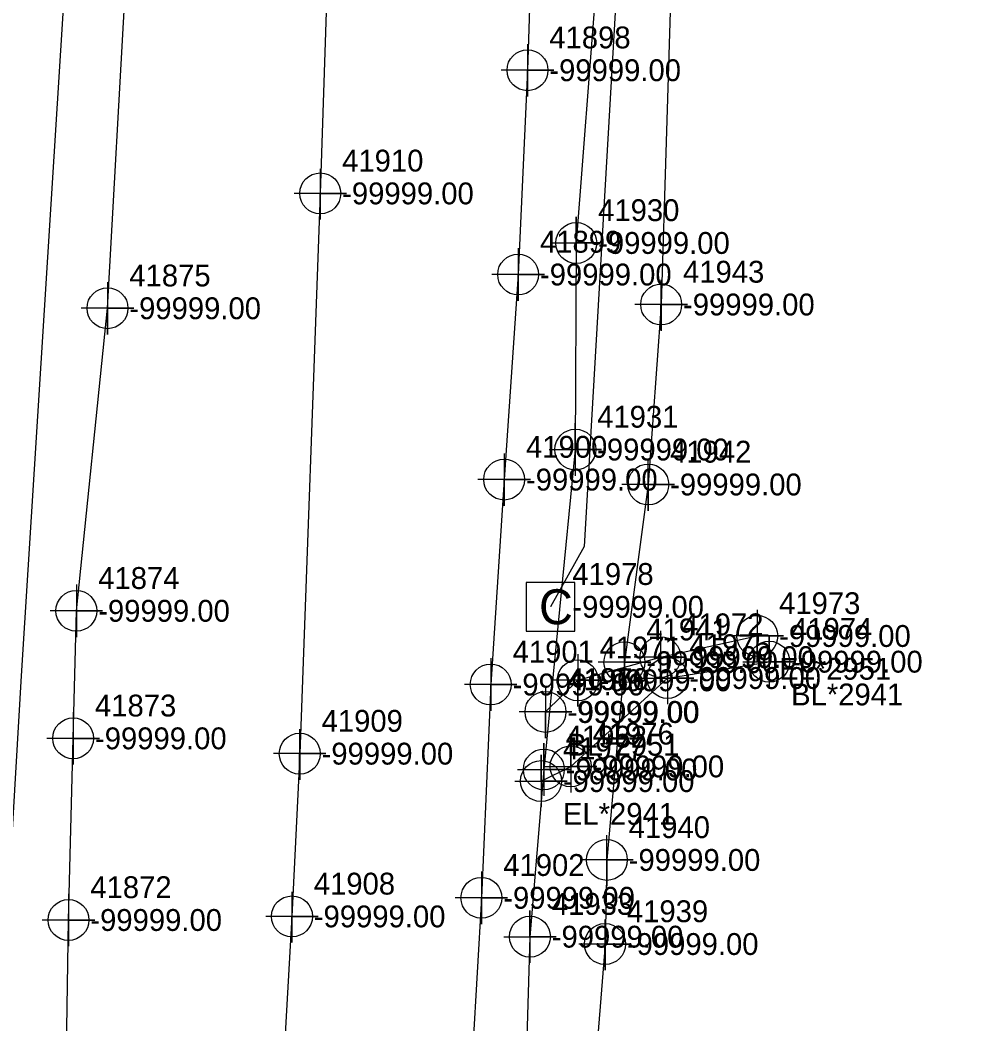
# Model space of a CAD drawing. Extents: x 2083698 to 2094313, y 743246 to 752873.
# Drawn here: x 2093668.5 to 2093777, y 745355.6 to 745470.4 of the extents above; entities that cross this region are included whole.
import ezdxf

# ---------------------------------------------------------------- set-up
doc = ezdxf.new("R2010")
doc.units = 0
for name, color, linetype in [('COGO Default Chain', 7, 'Continuous'), ('COGO Default Curve', 7, 'Continuous'), ('COGO Default Point Number', 7, 'Continuous'), ('Exist Property Iron Pin Leader', 7, 'Continuous'), ('Exist Property Iron Pin Text', 7, 'Continuous'), ('Exist Property Line', 7, 'Continuous'), ('Exist Property Monument Leader', 7, 'Continuous'), ('Exist Property Monument Text', 7, 'Continuous'), ('Exist Right of Way Easement Line', 7, 'Continuous'), ('Exist Right of Way Line', 7, 'Continuous'), ('Exist Right of Way Line Leader', 7, 'Continuous'), ('Exist Right of Way Line Text', 7, 'Continuous'), ('Exist Utilities Gas UG Line SUE LOS B', 7, 'Continuous'), ('Exist Utilities Power Joint Use Telephone Cogo Elevation', 7, 'Continuous'), ('Exist Utilities Power Joint Use Telephone Cogo Number', 7, 'Continuous'), ('Exist Utilities Power UG Cable SUE LOS B', 7, 'Continuous'), ('Exist Utilities Telephone UG Conduit SUE LOS B', 7, 'Continuous'), ('Exist Utilities Telephone UG Conduit SUE LOS D', 7, 'Continuous'), ('Exist Utilities TV Pedestal CELL', 7, 'Continuous'), ('Exist Utilities TV Pedestal Cogo Elevation', 7, 'Continuous'), ('Exist Utilities TV Pedestal Cogo Number', 7, 'Continuous'), ('Exist Utilities TV UG Cable SUE LOS C', 7, 'Continuous'), ('Exist Utilities Water UG Line SUE LOS B', 7, 'Continuous'), ('Old_Level_20', 7, 'Continuous'), ('Scratch_Level_2', 7, 'Continuous')]:
    doc.layers.add(name, color=color, linetype=linetype)

msp = doc.modelspace()

# ---------------------------------------------------------------- linework, layer by layer
at = {"layer": 'COGO Default Curve'}
for points in [[(2093729.16, 745444.92), (2093735.16, 745444.92), (2093732.16, 745444.92), (2093732.16, 745447.92), (2093732.16, 745441.92)], [(2093729.05, 745421.29), (2093735.05, 745421.29), (2093732.05, 745421.29), (2093732.05, 745424.29), (2093732.05, 745418.29)], [(2093751.23, 745397.02), (2093757.23, 745397.02), (2093754.23, 745397.02), (2093754.23, 745400.02), (2093754.23, 745394.02)], [(2093739.59, 745395.15), (2093745.59, 745395.15), (2093742.59, 745395.15), (2093742.59, 745398.15), (2093742.59, 745392.15)], [(2093728.52, 745385.04), (2093734.52, 745385.04), (2093731.52, 745385.04), (2093731.52, 745388.04), (2093731.52, 745382.04)], [(2093725.45, 745384.69), (2093731.45, 745384.69), (2093728.45, 745384.69), (2093728.45, 745387.69), (2093728.45, 745381.69)], [(2093725.13, 745383.36), (2093731.13, 745383.36), (2093728.13, 745383.36), (2093728.13, 745386.36), (2093728.13, 745380.36)], [(2093723.86, 745365.56), (2093729.86, 745365.56), (2093726.86, 745365.56), (2093726.86, 745368.56), (2093726.86, 745362.56)]]:
    msp.add_lwpolyline(points, dxfattribs=at)
for centre in [(2093732.16, 745444.92), (2093732.05, 745421.29), (2093754.23, 745397.02), (2093742.59, 745395.15), (2093728.45, 745384.69), (2093731.52, 745385.04), (2093728.13, 745383.36), (2093726.86, 745365.56)]:
    msp.add_circle(centre, 2.34, dxfattribs=at)
at = {"layer": 'COGO Default Point Number'}
for points in [[(2093726.58, 745467.68), (2093726.58, 745461.68), (2093726.58, 745464.68), (2093729.58, 745464.68), (2093723.58, 745464.68)], [(2093725.51, 745444.31), (2093725.51, 745438.31), (2093725.51, 745441.31), (2093728.51, 745441.31), (2093722.51, 745441.31)], [(2093678.54, 745440.45), (2093678.54, 745434.45), (2093678.54, 745437.45), (2093681.54, 745437.45), (2093675.54, 745437.45)], [(2093723.91, 745420.85), (2093723.91, 745414.85), (2093723.91, 745417.85), (2093726.91, 745417.85), (2093720.91, 745417.85)], [(2093674.98, 745405.84), (2093674.98, 745399.84), (2093674.98, 745402.84), (2093677.98, 745402.84), (2093671.98, 745402.84)], [(2093722.38, 745397.41), (2093722.38, 745391.41), (2093722.38, 745394.41), (2093725.38, 745394.41), (2093719.38, 745394.41)], [(2093674.61, 745391.25), (2093674.61, 745385.25), (2093674.61, 745388.25), (2093677.61, 745388.25), (2093671.61, 745388.25)], [(2093721.31, 745373.01), (2093721.31, 745367.01), (2093721.31, 745370.01), (2093724.31, 745370.01), (2093718.31, 745370.01)], [(2093674.08, 745370.47), (2093674.08, 745364.47), (2093674.08, 745367.47), (2093677.08, 745367.47), (2093671.08, 745367.47)]]:
    msp.add_lwpolyline(points, dxfattribs=at)
for centre in [(2093726.58, 745464.68), (2093725.51, 745441.31), (2093678.54, 745437.45), (2093723.91, 745417.85), (2093674.98, 745402.84), (2093722.38, 745394.41), (2093674.61, 745388.25), (2093721.31, 745370.01), (2093674.08, 745367.47)]:
    msp.add_circle(centre, 2.34, dxfattribs=at)
at = {"layer": 'Exist Property Iron Pin Text'}
for points in [[(2093752.86, 745402.96), (2093752.86, 745396.96), (2093752.86, 745399.96), (2093755.86, 745399.96), (2093749.86, 745399.96)], [(2093741.78, 745400.54), (2093741.78, 745394.54), (2093741.78, 745397.54), (2093744.78, 745397.54), (2093738.78, 745397.54)], [(2093732.33, 745397.89), (2093732.33, 745391.89), (2093732.33, 745394.89), (2093735.33, 745394.89), (2093729.33, 745394.89)], [(2093728.64, 745394.27), (2093728.64, 745388.27), (2093728.64, 745391.27), (2093731.64, 745391.27), (2093725.64, 745391.27)]]:
    msp.add_lwpolyline(points, dxfattribs=at)
for centre in [(2093752.86, 745399.96), (2093741.78, 745397.54), (2093732.33, 745394.89), (2093728.64, 745391.27)]:
    msp.add_circle(centre, 2.34, dxfattribs=at)
at = {"layer": 'Exist Right of Way Line Text'}
for points in [[(2093702.85, 745453.4), (2093702.88, 745447.59), (2093702.86, 745450.59), (2093705.88, 745450.59), (2093699.88, 745450.59)], [(2093741.84, 745440.69), (2093741.87, 745434.88), (2093741.85, 745437.88), (2093744.87, 745437.88), (2093738.87, 745437.88)], [(2093740.36, 745420.11), (2093740.39, 745414.29), (2093740.38, 745417.29), (2093743.39, 745417.29), (2093737.39, 745417.29)], [(2093737.64, 745399.78), (2093737.67, 745393.96), (2093737.66, 745396.96), (2093740.67, 745396.96), (2093734.67, 745396.96)], [(2093700.5, 745389.31), (2093700.53, 745383.5), (2093700.51, 745386.5), (2093703.53, 745386.5), (2093697.53, 745386.5)], [(2093735.62, 745377.16), (2093735.66, 745371.34), (2093735.64, 745374.34), (2093738.66, 745374.34), (2093732.66, 745374.34)], [(2093699.61, 745370.69), (2093699.64, 745364.88), (2093699.62, 745367.88), (2093702.64, 745367.88), (2093696.64, 745367.88)], [(2093735.42, 745367.54), (2093735.45, 745361.72), (2093735.43, 745364.72), (2093738.45, 745364.72), (2093732.45, 745364.72)]]:
    msp.add_lwpolyline(points, dxfattribs=at)
for centre in [(2093702.88, 745450.59), (2093741.87, 745437.88), (2093740.39, 745417.29), (2093737.67, 745396.96), (2093700.53, 745386.5), (2093735.66, 745374.34), (2093699.64, 745367.88), (2093735.45, 745364.72)]:
    msp.add_circle(centre, 2.34, dxfattribs=at)
at = {"layer": 'Exist Utilities Gas UG Line SUE LOS B'}
for points in [[(2093749.19, 745718.92), (2093747.98, 745700.79), (2093746.7, 745677.53), (2093745.52, 745650.78), (2093744.35, 745627.53), (2093741.95, 745593.49), (2093740.23, 745570.15), (2093738.17, 745546.28), (2093738.18, 745523.76), (2093736.01, 745499.49), (2093734.39, 745474.11), (2093732.16, 745444.92), (2093732.05, 745421.29), (2093728.45, 745384.69), (2093726.86, 745365.56), (2093725.62, 745324.53), (2093725.02, 745284.5)], [(2093728.13, 745383.36), (2093731.52, 745385.04), (2093742.59, 745395.15), (2093754.23, 745397.02)]]:
    msp.add_lwpolyline(points, dxfattribs=at)
at = {"layer": 'Exist Utilities Power UG Cable SUE LOS B'}
msp.add_lwpolyline([(2093728.64, 745391.27), (2093732.33, 745394.89), (2093741.78, 745397.54), (2093752.86, 745399.96)], dxfattribs=at)
at = {"layer": 'Exist Utilities Telephone UG Conduit SUE LOS B'}
for points in [[(2093756.81, 745748.99), (2093757.56, 745718), (2093752.91, 745675.76), (2093753, 745675.7), (2093752.26, 745658.92), (2093752.53, 745613.13), (2093753.22, 745596.19), (2093753.95, 745583.96), (2093755.11, 745568.41), (2093754.89, 745550.96), (2093744.56, 745510.24), (2093743, 745475.15), (2093741.87, 745437.88), (2093740.39, 745417.29), (2093737.67, 745396.96), (2093735.66, 745374.34), (2093735.45, 745364.72), (2093733.3, 745337.64)], [(2093714.82, 745714.34), (2093713.04, 745677.04), (2093711.81, 745650.85), (2093709.69, 745607.16), (2093707.3, 745568.61), (2093705.01, 745534.41), (2093705.02, 745518.93), (2093703.93, 745482.93), (2093702.88, 745450.59), (2093700.53, 745386.5), (2093699.64, 745367.88), (2093697.25, 745326.18)]]:
    msp.add_lwpolyline(points, dxfattribs=at)
at = {"layer": 'Exist Utilities Telephone UG Conduit SUE LOS D'}
msp.add_lwpolyline([(2093729.86, 746559.98), (2093729.86, 746485.51), (2093728.61, 746416.16), (2093711.62, 746127.01), (2093702.37, 745955.82), (2093693.11, 745784.64), (2093668.68, 745395.41), (2093654.74, 745161.51), (2093649.12, 745054.6), (2093640.35, 744903.62), (2093631.77, 744751.08), (2093623.85, 744627.43), (2093615.93, 744503.79), (2093603.66, 744373.9), (2093590.72, 744165.44), (2093582.98, 744085.27), (2093575.24, 744005.11), (2093571.65, 743852.76), (2093573.5, 743810.29), (2093555.01, 743734.28)], dxfattribs=at)
at = {"layer": 'Exist Utilities TV Pedestal CELL'}
msp.add_line((2093729.21, 745403.3), (2093729.21, 745403.3), dxfattribs=at)
msp.add_lwpolyline([(2093726.43, 745400.53), (2093731.98, 745400.53), (2093731.98, 745406.08), (2093726.43, 745406.08), (2093726.43, 745400.53)], dxfattribs=at)
at = {"layer": 'Exist Utilities TV UG Cable SUE LOS C'}
msp.add_lwpolyline([(2093709.15, 746156.03), (2093776.96, 746139.28), (2093765.26, 746062.28), (2093761.59, 745987.87), (2093750.14, 745798.72), (2093743.59, 745670.7), (2093747.27, 745643.96), (2093747.27, 745595.14), (2093752.6, 745591.56), (2093747.68, 745590.31), (2093737.14, 745480.53), (2093733.07, 745410.2), (2093729.21, 745403.3)], dxfattribs=at)
at = {"layer": 'Exist Utilities Water UG Line SUE LOS B'}
for points in [[(2093746.61, 745756.71), (2093741.5, 745696.62), (2093740.09, 745673.12), (2093739.53, 745651.26), (2093739.21, 745627.73), (2093738.35, 745594.42), (2093737.5, 745577.62), (2093736.53, 745564.74), (2093732.98, 745540.17), (2093730.6, 745525.22), (2093727.92, 745506.17), (2093726.58, 745464.68), (2093725.51, 745441.31), (2093723.91, 745417.85), (2093722.38, 745394.41), (2093721.31, 745370.01), (2093719.82, 745344.4), (2093718.39, 745317.39), (2093716.76, 745293.35)], [(2093673.98, 745320.35), (2093673.7, 745342.62), (2093674.08, 745367.47), (2093674.61, 745388.25), (2093674.98, 745402.84), (2093678.54, 745437.45), (2093680.62, 745474.96), (2093681.94, 745515.07), (2093684.54, 745537.28), (2093687.89, 745556.98), (2093689.86, 745574.08), (2093693.36, 745610.77), (2093696.32, 745649.66), (2093699.1, 745682.42), (2093700.55, 745716.87)]]:
    msp.add_lwpolyline(points, dxfattribs=at)

# ---------------------------------------------------------------- texts
at = {"layer": 'COGO Default Chain'}
for p in [(2093734.66, 745443.67), (2093734.55, 745420.04), (2093756.73, 745395.77), (2093745.09, 745393.9), (2093730.95, 745383.44), (2093734.02, 745383.79), (2093730.63, 745382.11), (2093729.36, 745364.31)]:
    msp.add_text('-99999.00', height=2.5, dxfattribs=at).set_placement(p)
at = {"layer": 'Exist Property Iron Pin Leader'}
for s, p in [('41973', (2093755.36, 745402.46)), ('41972', (2093744.28, 745400.04)), ('41971', (2093734.83, 745397.39)), ('41970', (2093731.14, 745393.77))]:
    msp.add_text(s, height=2.5, dxfattribs=at).set_placement(p)
at = {"layer": 'Exist Property Line'}
for p in [(2093729.08, 745463.43), (2093728.01, 745440.06), (2093681.04, 745436.2), (2093726.41, 745416.6), (2093677.48, 745401.59), (2093724.88, 745393.16), (2093677.11, 745387), (2093723.81, 745368.76), (2093676.58, 745366.22)]:
    msp.add_text('-99999.00', height=2.5, dxfattribs=at).set_placement(p)
at = {"layer": 'Exist Property Monument Leader'}
for s, p in [('EL*2951', (2093755.36, 745394.96)), ('BL*2951', (2093731.14, 745386.27))]:
    msp.add_text(s, height=2.5, dxfattribs=at).set_placement(p)
at = {"layer": 'Exist Property Monument Text'}
for p in [(2093755.36, 745398.71), (2093744.28, 745396.29), (2093734.83, 745393.64), (2093731.14, 745390.02)]:
    msp.add_text('-99999.00', height=2.5, dxfattribs=at).set_placement(p)
at = {"layer": 'Exist Right of Way Easement Line'}
for s, p in [('BL*2941', (2093756.73, 745392.02)), ('EL*2941', (2093730.63, 745378.36))]:
    msp.add_text(s, height=2.5, dxfattribs=at).set_placement(p)
at = {"layer": 'Exist Right of Way Line'}
for s, p in [('41898', (2093729.08, 745467.18)), ('41899', (2093728.01, 745443.81)), ('41875', (2093681.04, 745439.95)), ('41900', (2093726.41, 745420.35)), ('41874', (2093677.48, 745405.34)), ('41901', (2093724.88, 745396.91)), ('41873', (2093677.11, 745390.75)), ('41902', (2093723.81, 745372.51)), ('41872', (2093676.58, 745369.97))]:
    msp.add_text(s, height=2.5, dxfattribs=at).set_placement(p)
at = {"layer": 'Exist Right of Way Line Leader'}
for s, p in [('41910', (2093705.38, 745453.09)), ('41943', (2093744.37, 745440.38)), ('41942', (2093742.89, 745419.79)), ('41941', (2093740.17, 745399.46)), ('41909', (2093703.03, 745389)), ('41940', (2093738.16, 745376.84)), ('41908', (2093702.14, 745370.38)), ('41939', (2093737.95, 745367.22))]:
    msp.add_text(s, height=2.5, dxfattribs=at).set_placement(p)
at = {"layer": 'Exist Utilities Power Joint Use Telephone Cogo Elevation'}
msp.add_text('-99999.00', height=2.5, dxfattribs=at).set_placement((2093731.21, 745390.01))
at = {"layer": 'Exist Utilities Power Joint Use Telephone Cogo Number'}
msp.add_text('41969', height=2.5, dxfattribs=at).set_placement((2093731.21, 745393.76))
at = {"layer": 'Exist Utilities TV Pedestal CELL'}
msp.add_text('C', height=4, dxfattribs=at).set_placement((2093727.9, 745401.3))
at = {"layer": 'Exist Utilities TV Pedestal Cogo Elevation'}
msp.add_text('-99999.00', height=2.5, dxfattribs=at).set_placement((2093731.71, 745402.05))
at = {"layer": 'Exist Utilities TV Pedestal Cogo Number'}
msp.add_text('41978', height=2.5, dxfattribs=at).set_placement((2093731.71, 745405.8))
at = {"layer": 'Old_Level_20'}
for s, p in [('41930', (2093734.66, 745447.42)), ('41931', (2093734.55, 745423.79)), ('41974', (2093756.73, 745399.52)), ('41975', (2093745.09, 745397.65)), ('41932', (2093730.95, 745387.19)), ('41976', (2093734.02, 745387.54)), ('41977', (2093730.63, 745385.86)), ('41933', (2093729.36, 745368.06))]:
    msp.add_text(s, height=2.5, dxfattribs=at).set_placement(p)
at = {"layer": 'Scratch_Level_2'}
for p in [(2093705.38, 745449.34), (2093744.37, 745436.63), (2093742.89, 745416.04), (2093740.17, 745395.71), (2093703.03, 745385.25), (2093738.16, 745373.09), (2093702.14, 745366.63), (2093737.95, 745363.47)]:
    msp.add_text('-99999.00', height=2.5, dxfattribs=at).set_placement(p)

doc.saveas('drawing.dxf')
